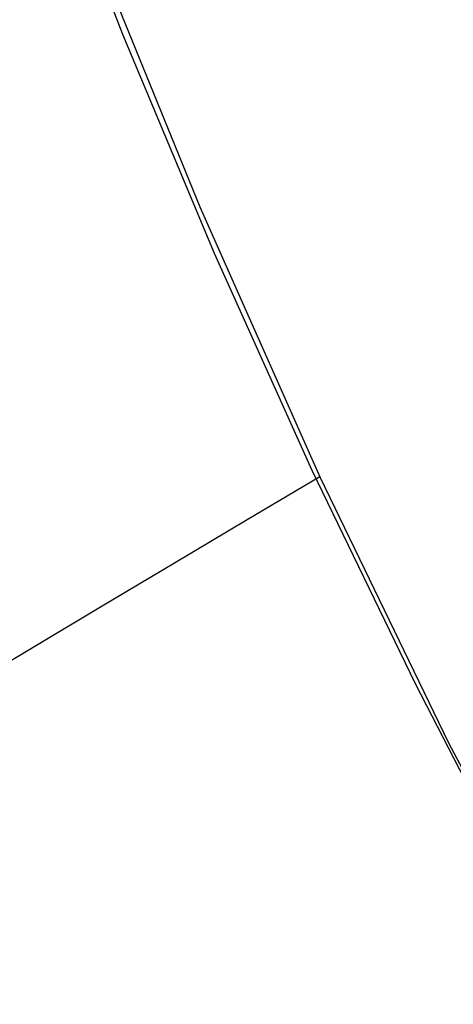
# Model space of a CAD drawing. Extents: x -383 to 1849, y -1185 to -529.
# Tile 485 of 656: x 469 to 471.4, y -1103.8 to -1098.36. Entities that reach past the tile are written whole.
import ezdxf

# ---------------------------------------------------------------- set-up
doc = ezdxf.new("R2010")
doc.units = 0
doc.layers.add('PREDEFINITO', color=7, linetype='CONTINUOUS')

msp = doc.modelspace()

# ---------------------------------------------------------------- linework, layer by layer
at = {"layer": 'PREDEFINITO'}
for p, q in [((469.5726, -1098.4435, 438.7969), (469.0987, -1097.2203, 438.8034)), ((469.382, -1097.8837, 438.804), (469.9971, -1099.3966, 438.7959)), ((470.0799, -1099.6546, 438.7914), (469.5726, -1098.4435, 438.7969)), ((469.9971, -1099.3966, 438.7959), (470.6614, -1100.8886, 438.7888)), ((470.62, -1100.8525, 438.7867), (470.0799, -1099.6546, 438.7914)), ((470.6614, -1100.8886, 438.7887), (470.2599, -1101.1264, 438.7347)), ((471.192, -1102.0363, 438.7828), (470.62, -1100.8525, 438.7867)), ((470.6614, -1100.8886, 438.7888), (471.3743, -1102.3582, 438.7825)), ((470.2599, -1101.1264, 438.7347), (469.8585, -1101.3648, 438.6716)), ((469.8585, -1101.3648, 438.6716), (469.4575, -1101.6036, 438.5994)), ((469.4575, -1101.6036, 438.5994), (469.0571, -1101.8428, 438.5181)), ((469.0571, -1101.8428, 438.5181), (468.6575, -1102.0822, 438.4277)), ((471.7953, -1103.2049, 438.7795), (471.192, -1102.0363, 438.7828)), ((471.3743, -1102.3582, 438.7825), (472.1349, -1103.8037, 438.7771))]:
    msp.add_line(p, q, dxfattribs=at)

doc.saveas('drawing.dxf')
